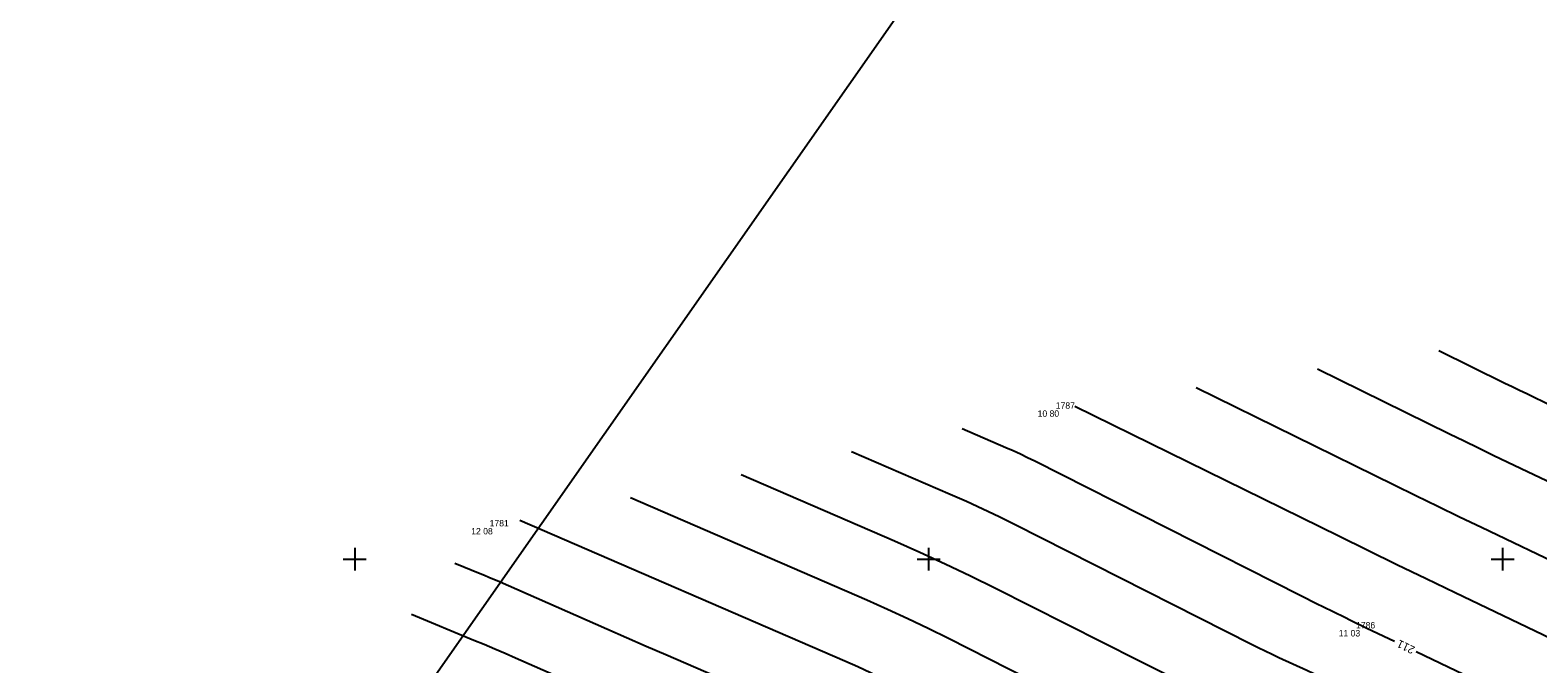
# Model space of a CAD drawing. Extents: x -711234 to -710007, y -1026313 to -1025448.
# Drawn here: x -710589.1 to -710523.5, y -1025679.6 to -1025651.9 of the extents above; entities that cross this region are included whole.
import ezdxf

# ---------------------------------------------------------------- set-up
doc = ezdxf.new("R2010")
doc.units = 0
for name, color, linetype in [('Ex_Contour Labels', 7, 'Continuous'), ('Ex_Major Contours', 7, 'Continuous'), ('Ex_Minor Contours', 7, 'Continuous'), ('Z_body', 7, 'Continuous'), ('Z_body_cisla', 7, 'Continuous'), ('Z_body_vysky_redukovane', 7, 'Continuous'), ('Z_hektometricka_sit', 7, 'Continuous'), ('Z_katastr_hranice', 7, 'Continuous')]:
    doc.layers.add(name, color=color, linetype=linetype)

# ---------------------------------------------------------------- blocks, each defined once
blk = doc.blocks.new('POINT_DISPLAY')
blk.add_line((0, 0), (0, 0))

msp = doc.modelspace()

# ---------------------------------------------------------------- linework, layer by layer
at = {"layer": 'Ex_Major Contours'}
for points in [[(-710527.768, -1025665.904), (-710524.894, -1025667.318), (-710524.577, -1025667.473), (-710524.26, -1025667.627), (-710523.943, -1025667.781), (-710523.626, -1025667.934), (-710522.354, -1025668.543), (-710522.037, -1025668.697), (-710521.721, -1025668.852), (-710521.405, -1025669.01), (-710521.091, -1025669.169), (-710508.806, -1025675.459), (-710508.766, -1025675.479), (-710508.725, -1025675.498), (-710508.684, -1025675.516), (-710508.643, -1025675.533), (-710508.477, -1025675.598), (-710508.435, -1025675.614), (-710508.394, -1025675.631), (-710508.352, -1025675.647), (-710508.31, -1025675.663), (-710504.636, -1025677.126)], [(-710529.702, -1025678.593), (-710530.904, -1025678.017), (-710531.145, -1025677.901), (-710531.386, -1025677.784), (-710531.626, -1025677.667), (-710531.867, -1025677.549), (-710532.827, -1025677.077), (-710533.067, -1025676.958), (-710533.307, -1025676.839), (-710533.546, -1025676.719), (-710533.785, -1025676.599), (-710545.376, -1025670.728), (-710545.687, -1025670.574), (-710545.999, -1025670.424), (-710546.314, -1025670.279), (-710546.632, -1025670.139), (-710548.542, -1025669.312)], [(-710549.415, -1025681.512), (-710551.417, -1025680.498), (-710551.971, -1025680.223), (-710552.527, -1025679.956), (-710553.088, -1025679.698), (-710553.653, -1025679.448), (-710567.799, -1025673.319)], [(-710519.393, -1025683.536), (-710528.755, -1025679.047)]]:
    msp.add_lwpolyline(points, dxfattribs=at)
at = {"layer": 'Ex_Minor Contours'}
for points in [[(-710522.228, -1025671.997), (-710524.771, -1025670.778), (-710525.406, -1025670.472), (-710526.041, -1025670.165), (-710526.675, -1025669.856), (-710527.308, -1025669.546), (-710533.056, -1025666.719)], [(-710522.103, -1025675.45), (-710525.917, -1025673.622), (-710526.87, -1025673.163), (-710527.821, -1025672.702), (-710528.772, -1025672.239), (-710529.722, -1025671.774), (-710538.344, -1025667.533)], [(-710520.797, -1025679.469), (-710527.062, -1025676.465), (-710528.333, -1025675.854), (-710529.602, -1025675.24), (-710530.869, -1025674.622), (-710532.135, -1025674.002), (-710543.632, -1025668.347)], [(-710519.861, -1025686.696), (-710532.325, -1025680.432), (-710532.624, -1025680.283), (-710532.924, -1025680.137), (-710533.225, -1025679.994), (-710533.527, -1025679.853), (-710534.739, -1025679.295), (-710535.041, -1025679.154), (-710535.342, -1025679.01), (-710535.642, -1025678.864), (-710535.94, -1025678.715), (-710546.233, -1025673.501), (-710546.932, -1025673.154), (-710547.636, -1025672.817), (-710548.345, -1025672.491), (-710549.059, -1025672.175), (-710553.356, -1025670.314)], [(-710522.172, -1025688.609), (-710533.15, -1025683.092), (-710533.788, -1025682.775), (-710534.428, -1025682.464), (-710535.071, -1025682.157), (-710535.717, -1025681.856), (-710538.306, -1025680.664), (-710538.952, -1025680.363), (-710539.594, -1025680.056), (-710540.234, -1025679.743), (-710540.871, -1025679.424), (-710547.091, -1025676.274), (-710548.178, -1025675.734), (-710549.273, -1025675.21), (-710550.375, -1025674.703), (-710551.486, -1025674.212), (-710558.17, -1025671.315)], [(-710562.985, -1025672.317), (-710552.697, -1025676.775), (-710551.796, -1025677.173), (-710550.901, -1025677.585), (-710550.012, -1025678.01), (-710549.13, -1025678.449), (-710545.614, -1025680.23), (-710544.733, -1025680.671), (-710543.848, -1025681.104), (-710542.958, -1025681.528), (-710542.065, -1025681.945), (-710537.907, -1025683.86), (-710536.918, -1025684.321), (-710535.932, -1025684.79), (-710534.951, -1025685.267), (-710533.974, -1025685.753), (-710527.117, -1025689.199), (-710526.482, -1025689.518), (-710525.848, -1025689.838), (-710525.214, -1025690.159), (-710524.58, -1025690.48), (-710521.254, -1025692.166)], [(-710570.63, -1025675.168), (-710569.529, -1025675.623), (-710569.345, -1025675.699), (-710569.162, -1025675.777), (-710568.98, -1025675.855), (-710568.798, -1025675.934), (-710564.015, -1025678.036), (-710563.157, -1025678.413), (-710562.299, -1025678.788), (-710561.44, -1025679.162), (-710560.581, -1025679.535), (-710554.61, -1025682.122)], [(-710556.121, -1025684.529), (-710568, -1025679.309), (-710568.45, -1025679.112), (-710568.901, -1025678.919), (-710569.353, -1025678.727), (-710569.806, -1025678.539), (-710572.528, -1025677.414)]]:
    msp.add_lwpolyline(points, dxfattribs=at)
at = {"layer": 'Z_hektometricka_sit'}
for p, q in [((-710575, -1025674.5), (-710575, -1025675.5)), ((-710550, -1025674.5), (-710550, -1025675.5)), ((-710525, -1025674.5), (-710525, -1025675.5)), ((-710575.5, -1025675), (-710574.5, -1025675)), ((-710550.5, -1025675), (-710549.5, -1025675)), ((-710525.5, -1025675), (-710524.5, -1025675))]:
    msp.add_line(p, q, dxfattribs=at)
at = {"layer": 'Z_katastr_hranice'}
msp.add_line((-710536.69, -1025630.33), (-710616.28, -1025744.09), dxfattribs=at)

# ---------------------------------------------------------------- block references
at = {"layer": 'Z_body'}
for p in [(-710544.69, -1025668.51), (-710569.34, -1025673.64), (-710531.6, -1025678.09)]:
    msp.add_blockref('POINT_DISPLAY', p, dxfattribs=at)

# ---------------------------------------------------------------- texts
at = {"layer": 'Ex_Contour Labels'}
msp.add_text('211', height=0.35, rotation=154.38432, dxfattribs=at).set_placement((-710528.785, -1025678.838))
at = {"layer": 'Z_body_cisla'}
for s, p in [('1787', (-710544.46, -1025668.44)), ('1781', (-710569.12, -1025673.57)), ('1786', (-710531.38, -1025678.02))]:
    msp.add_text(s, height=0.28, dxfattribs=at).set_placement(p)
at = {"layer": 'Z_body_vysky_redukovane'}
for s, p in [('10 80', (-710545.25, -1025668.79)), ('12 08', (-710569.923, -1025673.92)), ('11 03', (-710532.137, -1025678.37))]:
    msp.add_text(s, height=0.28, dxfattribs=at).set_placement(p)

doc.saveas('drawing.dxf')
